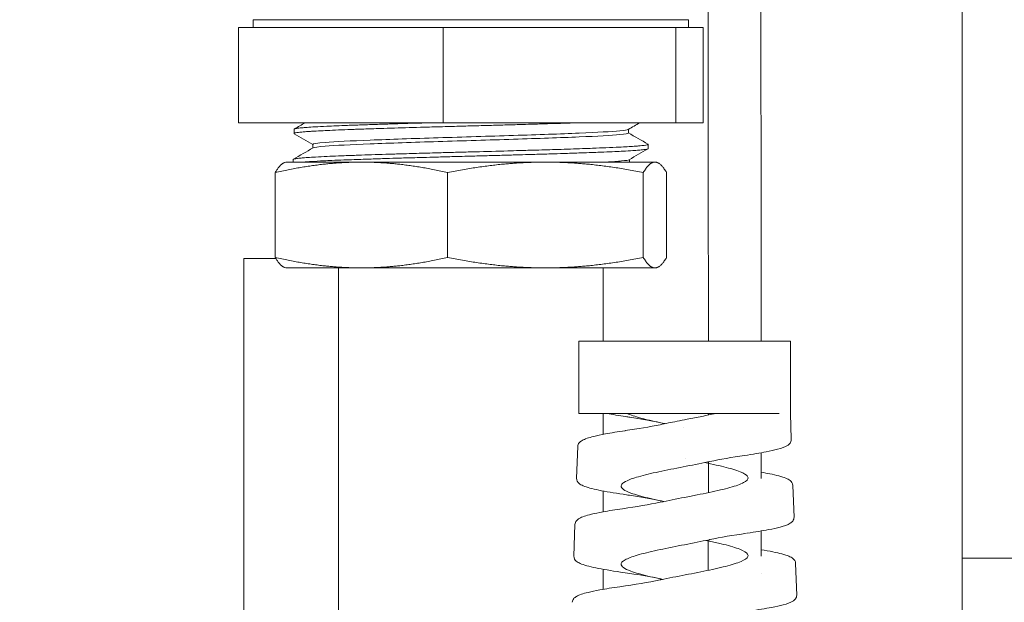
# Model space of a CAD drawing. Header units: inches. Extents: x 1 to 669, y 0 to 417.
# Tile 284 of 317: x 558.77 to 561.1, y 274.03 to 275.4. Entities that reach past the tile are written whole.
import ezdxf

# ---------------------------------------------------------------- set-up
doc = ezdxf.new("R2010")
doc.units = ezdxf.units.IN
doc.header["$LTSCALE"] = 12
doc.header["$MEASUREMENT"] = 0
doc.layers.add('D', color=2, linetype='CONTINUOUS')
doc.layers.add('X', color=1, linetype='CONTINUOUS')
doc.styles.get("Standard").update_dxf_attribs({"font": 'SIMPLEX.SHX', "width": 0.875})
doc.dimstyles.new('STANDARD$0', dxfattribs={"dimscale": 32, "dimtxt": 0.09375, "dimasz": 0.0625, "dimexe": 0.03125, "dimexo": 0.03125, "dimgap": 0.03125, "dimtad": 1, "dimtih": 1, "dimtoh": 1, "dimdec": 4, "dimzin": 12, "dimdsep": 46, "dimlunit": 5, "dimtxsty": 'Standard', "dimcen": -0.03125, "dimclrd": 256, "dimclre": 256, "dimclrt": 256, "dimadec": 0, "dimazin": 0, "dimtfac": 0.875, "dimtdec": 4, "dimtofl": 0, "dimtmove": 0, "dimatfit": 3, "dimfxl": 0, "dimtolj": 1, "dimtzin": 12, "dimlwd": 13, "dimlwe": 13, "dimarcsym": 0})

# ---------------------------------------------------------------- blocks, each defined once
blk = doc.blocks.new('*D19')
at = {"layer": 'D', "linetype": 'Continuous', "lineweight": 13}
for p, q in [((530.7712, 253.2758), (530.7712, 298.6089)), ((562.2712, 290.1057), (562.2712, 298.6089)), ((532.7712, 297.6089), (560.2712, 297.6089))]:
    blk.add_line(p, q, dxfattribs=at)
at = {"layer": 'D', "linetype": 'Continuous'}
for points in [[(532.7712, 297.9422), (532.7712, 297.2755), (530.7712, 297.6089)], [(560.2712, 297.9422), (560.2712, 297.2755), (562.2712, 297.6089)]]:
    blk.add_solid(points, dxfattribs=at)
at = {"layer": 'D', "linetype": 'Continuous', "lineweight": -3, "insert": (546.555, 301.6714), "char_height": 3, "attachment_point": 5}
blk.add_mtext('\\A1;31{\\H0.875x;\\S1/2;}{}{\\C2;%%p1}', dxfattribs=at)

msp = doc.modelspace()

# ---------------------------------------------------------------- linework, layer by layer
at = {"layer": 'X', "lineweight": 0}
for p, q in [((560.99918, 273.58506), (560.99918, 275.51061)), ((559.32448, 275.40293), (560.34943, 275.40293)), ((559.32448, 275.40293), (559.32448, 275.38446)), ((560.34943, 275.40293), (560.35248, 275.40293)), ((560.35248, 275.40293), (560.35248, 275.38446)), ((559.28931, 275.38446), (559.7732, 275.38446)), ((559.28931, 275.38446), (559.28931, 275.15946)), ((559.7732, 275.38446), (560.32237, 275.38446)), ((559.7732, 275.38446), (559.7732, 275.15946)), ((560.32237, 275.38446), (560.38765, 275.38446)), ((560.32237, 275.38446), (560.32237, 275.15946)), ((560.38765, 275.38446), (560.38765, 275.15946)), ((559.7732, 275.15946), (559.28931, 275.15946)), ((559.4209, 275.14411), (559.42059, 275.13411)), ((560.32237, 275.15946), (559.7732, 275.15946)), ((560.21074, 275.1352), (560.21074, 275.14382)), ((560.38765, 275.15946), (560.32237, 275.15946)), ((559.46509, 275.09976), (559.46509, 275.10839)), ((560.25718, 275.10839), (560.25749, 275.09841)), ((559.41868, 275.07269), (559.41848, 275.06646)), ((560.21296, 275.06646), (560.21296, 275.07239)), ((559.40098, 275.06646), (559.39837, 275.06551)), ((559.40098, 275.06646), (559.57981, 275.06646)), ((559.57981, 275.06646), (560.01471, 275.06646)), ((560.01471, 275.06646), (560.27338, 275.06646)), ((560.27598, 275.06646), (560.27338, 275.06646)), ((560.27598, 275.06646), (560.27859, 275.06551)), ((559.3761, 275.04183), (559.3761, 274.84109)), ((559.78352, 275.04183), (559.78352, 274.84109)), ((560.2459, 275.04183), (560.2459, 274.84109)), ((560.30087, 275.04183), (560.30087, 274.84109)), ((559.34965, 274.83876), (559.30199, 274.83876)), ((559.30199, 274.83876), (559.30199, 273.58506)), ((559.37752, 274.83876), (559.34965, 274.83876)), ((559.40098, 274.81646), (559.39837, 274.81741)), ((559.40098, 274.81646), (559.57981, 274.81646)), ((559.52598, 274.81646), (559.52598, 273.58506)), ((559.57981, 274.81646), (560.01471, 274.81646)), ((560.01471, 274.81646), (560.27338, 274.81646)), ((560.15098, 274.81646), (560.15098, 274.64297)), ((560.27338, 274.81646), (560.27598, 274.81646)), ((560.27598, 274.81646), (560.27859, 274.81741)), ((560.09362, 274.64297), (560.09358, 274.64297)), ((560.09358, 274.64297), (560.09358, 274.47257)), ((560.5934, 274.64297), (560.09362, 274.64297)), ((560.5934, 274.64297), (560.5934, 274.47257)), ((560.09362, 274.47257), (560.09358, 274.47257)), ((560.56664, 274.47257), (560.09362, 274.47257)), ((560.15098, 274.47257), (560.15098, 274.42316)), ((560.5934, 274.47257), (560.59553, 274.41152)), ((560.09085, 274.39427), (560.08824, 274.31952)), ((560.15098, 274.28933), (560.15098, 274.28933)), ((560.15098, 274.28931), (560.15098, 274.24013)), ((560.59935, 274.30228), (560.60196, 274.22751)), ((560.08442, 274.21029), (560.08181, 274.13549)), ((560.60578, 274.1181), (560.60839, 274.04348)), ((560.99918, 274.13028), (562.00125, 274.13028)), ((560.15098, 274.10439), (560.15098, 274.05702))]:
    msp.add_line(p, q, dxfattribs=at)
for points, knots in [([(560.39966, 274.64297), (560.39964, 274.70748), (560.3996, 274.77198), (560.39942, 274.95353), (560.39916, 275.07052), (560.39832, 275.54341), (560.40103, 275.90595), (560.41235, 276.57171), (560.41855, 276.89357), (560.43802, 278.14334), (560.44808, 279.0865), (560.46277, 280.00667)], [9.6958807, 9.6958807, 9.6958807, 9.6958807, 9.8894109, 9.8894109, 10.240625, 10.240625, 11.308796, 11.308796, 12.3313285, 12.3313285, 15.2061804, 15.2061804, 15.2061804, 15.2061804]), ([(560.58766, 279.99925), (560.5698, 278.87893), (560.55864, 277.72334), (560.53332, 276.33267), (560.52775, 276.04868), (560.52318, 275.51572), (560.5238, 275.27192), (560.5245, 274.90176), (560.52462, 274.77238), (560.52466, 274.64297)], [0.0316123, 0.0316123, 0.0316123, 0.0316123, 3.5314733, 3.5314733, 4.4268541, 4.4268541, 5.1498, 5.1498, 5.5379979, 5.5379979, 5.5379979, 5.5379979]), ([(560.09394, 275.15946), (560.09146, 275.15937), (560.08895, 275.15929), (560.07475, 275.15882), (560.06263, 275.15843), (560.04025, 275.15772), (560.03015, 275.15741), (560.00731, 275.15671), (559.99449, 275.15632), (559.97223, 275.15567), (559.96292, 275.15539), (559.94639, 275.15492), (559.93921, 275.15472), (559.92029, 275.1542), (559.90848, 275.15388), (559.88366, 275.15321), (559.87065, 275.15286), (559.8459, 275.15219), (559.83419, 275.15187), (559.80753, 275.15113), (559.79262, 275.15071), (559.7694, 275.15006), (559.76102, 275.14983), (559.74451, 275.14937), (559.73637, 275.14915), (559.70417, 275.14825), (559.68069, 275.14759), (559.64661, 275.14656), (559.63535, 275.14621), (559.61085, 275.14542), (559.59779, 275.14498), (559.57984, 275.14436), (559.57453, 275.14417), (559.56704, 275.14391), (559.56478, 275.14383), (559.55238, 275.14338), (559.54265, 275.14302), (559.52336, 275.14227), (559.51389, 275.14187), (559.49764, 275.14114), (559.49068, 275.1408), (559.47613, 275.14005), (559.46879, 275.13963), (559.45894, 275.139), (559.45586, 275.13879), (559.4509, 275.13844), (559.44892, 275.1383), (559.4434, 275.13788), (559.44013, 275.1376), (559.43304, 275.13692), (559.42963, 275.13652), (559.42519, 275.13583), (559.42375, 275.13555), (559.42131, 275.13488), (559.4206, 275.13449), (559.42058, 275.13392), (559.42074, 275.13373), (559.42106, 275.13355)], [-6.590665, -6.590665, -6.590665, -6.590665, -6.5666886, -6.5666886, -6.4559393, -6.4559393, -6.3686624, -6.3686624, -6.2626062, -6.2626062, -6.1879954, -6.1879954, -6.1314873, -6.1314873, -6.0399953, -6.0399953, -5.9404474, -5.9404474, -5.8511885, -5.8511885, -5.7371263, -5.7371263, -5.6723159, -5.6723159, -5.6085369, -5.6085369, -5.4179667, -5.4179667, -5.3206593, -5.3206593, -5.2005909, -5.2005909, -5.1487362, -5.1487362, -5.1260165, -5.1260165, -5.0228537, -5.0228537, -4.9108808, -4.9108808, -4.8174491, -4.8174491, -4.7017897, -4.7017897, -4.6447544, -4.6447544, -4.6037989, -4.6037989, -4.524618, -4.524618, -4.4104246, -4.4104246, -4.3309156, -4.3309156, -4.2251949, -4.2251949, -4.173456, -4.173456, -4.173456, -4.173456]), ([(559.4209, 275.14411), (559.42091, 275.14436), (559.42122, 275.1446), (559.4226, 275.14516), (559.42383, 275.14547), (559.4278, 275.14619), (559.4309, 275.14662), (559.43775, 275.14736), (559.44114, 275.14768), (559.44697, 275.14816), (559.44909, 275.14832), (559.4569, 275.14889), (559.46321, 275.14929), (559.47852, 275.15015), (559.48779, 275.15062), (559.51248, 275.15178), (559.52879, 275.15248), (559.55184, 275.15337), (559.5571, 275.15357), (559.56818, 275.15398), (559.57401, 275.15418), (559.5922, 275.1548), (559.60496, 275.15522), (559.62372, 275.15581), (559.62934, 275.15599), (559.64003, 275.15632), (559.64509, 275.15647), (559.67088, 275.15726), (559.69238, 275.1579), (559.72487, 275.15884), (559.73537, 275.15915), (559.74618, 275.15945), (559.74639, 275.15945), (559.7466, 275.15946)], [-1.5463011, -1.5463011, -1.5463011, -1.5463011, -1.4760522, -1.4760522, -1.388986, -1.388986, -1.2724591, -1.2724591, -1.1851047, -1.1851047, -1.1396026, -1.1396026, -1.0261899, -1.0261899, -0.8920712, -0.8920712, -0.7011743, -0.7011743, -0.6464783, -0.6464783, -0.5886798, -0.5886798, -0.4699581, -0.4699581, -0.4203293, -0.4203293, -0.376629, -0.376629, -0.2001728, -0.2001728, -0.1173093, -0.1173093, -0.1156851, -0.1156851, -0.1156851, -0.1156851]), ([(560.21022, 275.14352), (560.20839, 275.14246), (560.20176, 275.1414), (560.17096, 275.13852), (560.13758, 275.13669), (560.05053, 275.13304), (559.99694, 275.13121), (559.88165, 275.12756), (559.82005, 275.12573), (559.70277, 275.12208), (559.64719, 275.12025), (559.55466, 275.1166), (559.51779, 275.11477), (559.47509, 275.11143), (559.46509, 275.10991), (559.46509, 275.10839)], [0.839221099, 0.839221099, 0.839221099, 0.839221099, 0.84375, 0.84375, 0.8515625, 0.8515625, 0.859375, 0.859375, 0.8671875, 0.8671875, 0.875, 0.875, 0.8828125, 0.8828125, 0.889301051, 0.889301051, 0.889301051, 0.889301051]), ([(560.21074, 275.1352), (560.21074, 275.13394), (560.20391, 275.13268), (560.17096, 275.12959), (560.13758, 275.12776), (560.05053, 275.12411), (559.99694, 275.12228), (559.88165, 275.11863), (559.82005, 275.1168), (559.70277, 275.11315), (559.64719, 275.11132), (559.55466, 275.10767), (559.51779, 275.10584), (559.47764, 275.1027), (559.46788, 275.10138), (559.46561, 275.10006)], [0.838358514, 0.838358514, 0.838358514, 0.838358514, 0.84375, 0.84375, 0.8515625, 0.8515625, 0.859375, 0.859375, 0.8671875, 0.8671875, 0.875, 0.875, 0.8828125, 0.8828125, 0.888446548, 0.888446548, 0.888446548, 0.888446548]), ([(559.41868, 275.07269), (559.41869, 275.073), (559.41919, 275.07331), (559.42118, 275.07394), (559.42262, 275.07424), (559.42719, 275.07499), (559.43075, 275.07543), (559.43825, 275.07617), (559.44171, 275.07648), (559.44781, 275.07695), (559.45018, 275.07713), (559.45837, 275.07769), (559.46473, 275.07807), (559.48, 275.0789), (559.48915, 275.07935), (559.50737, 275.08019), (559.51617, 275.08057), (559.5373, 275.08144), (559.54993, 275.08194), (559.56878, 275.08262), (559.57438, 275.08282), (559.6007, 275.08371), (559.62277, 275.0844), (559.65729, 275.08544), (559.66883, 275.08579), (559.69619, 275.0866), (559.71215, 275.08707), (559.73697, 275.08777), (559.74564, 275.08802), (559.76692, 275.08861), (559.7796, 275.08895), (559.80552, 275.08964), (559.81875, 275.08999), (559.83774, 275.0905), (559.84348, 275.09066), (559.87487, 275.09151), (559.90039, 275.09222), (559.93486, 275.09319), (559.94417, 275.09345), (559.9667, 275.09409), (559.97981, 275.09446), (560.01033, 275.09533), (560.02748, 275.09583), (560.06437, 275.09698), (560.08372, 275.09763), (560.11027, 275.09857), (560.1184, 275.09887), (560.13722, 275.09957), (560.14763, 275.09997), (560.16875, 275.10084), (560.17923, 275.10131), (560.20265, 275.10247), (560.21456, 275.10317), (560.22815, 275.10414), (560.23162, 275.1044), (560.24022, 275.10513), (560.2447, 275.10557), (560.25093, 275.10638), (560.25305, 275.10673), (560.256, 275.10744), (560.25685, 275.1078), (560.25728, 275.10842), (560.25714, 275.10867), (560.2567, 275.10893)], [-3.5143576, -3.5143576, -3.5143576, -3.5143576, -3.4241733, -3.4241733, -3.3368769, -3.3368769, -3.2149127, -3.2149127, -3.131223, -3.131223, -3.0828498, -3.0828498, -2.9730159, -2.9730159, -2.8436588, -2.8436588, -2.7370519, -2.7370519, -2.602014, -2.602014, -2.546787, -2.546787, -2.3474866, -2.3474866, -2.2507192, -2.2507192, -2.1224715, -2.1224715, -2.0546215, -2.0546215, -1.9568766, -1.9568766, -1.8558476, -1.8558476, -1.81209, -1.81209, -1.6165437, -1.6165437, -1.543445, -1.543445, -1.4379078, -1.4379078, -1.2931631, -1.2931631, -1.1150672, -1.1150672, -1.0327448, -1.0327448, -0.9175081, -0.9175081, -0.7842142, -0.7842142, -0.5913968, -0.5913968, -0.5170667, -0.5170667, -0.3882683, -0.3882683, -0.2868143, -0.2868143, -0.187533, -0.187533, -0.1163407, -0.1163407, -0.1163407, -0.1163407]), ([(560.25749, 275.09841), (560.2575, 275.09813), (560.25712, 275.09785), (560.25539, 275.09721), (560.25382, 275.09685), (560.24897, 275.09605), (560.24538, 275.09561), (560.23908, 275.09499), (560.23712, 275.09481), (560.23086, 275.09428), (560.22614, 275.09394), (560.21409, 275.09316), (560.20638, 275.09271), (560.1919, 275.09195), (560.18559, 275.09164), (560.17069, 275.09094), (560.16192, 275.09055), (560.14645, 275.0899), (560.14005, 275.08965), (560.12842, 275.0892), (560.12328, 275.08901), (560.11007, 275.08854), (560.10184, 275.08825), (560.08181, 275.08758), (560.06979, 275.08719), (560.04763, 275.08649), (560.03766, 275.08618), (560.01519, 275.08549), (560.00262, 275.08511), (559.98015, 275.08444), (559.97039, 275.08416), (559.9533, 275.08367), (559.94603, 275.08347), (559.92664, 275.08294), (559.91443, 275.08261), (559.88871, 275.08192), (559.87518, 275.08155), (559.84928, 275.08085), (559.83692, 275.08051), (559.81567, 275.07993), (559.80677, 275.07968), (559.78589, 275.0791), (559.77393, 275.07877), (559.75519, 275.07825), (559.74836, 275.07806), (559.73147, 275.0776), (559.72147, 275.07732), (559.69719, 275.07665), (559.68306, 275.07625), (559.6588, 275.07553), (559.64854, 275.07522), (559.62638, 275.07453), (559.6146, 275.07415), (559.59463, 275.07348), (559.58628, 275.0732), (559.57282, 275.07273), (559.56758, 275.07255), (559.55418, 275.07208), (559.5462, 275.07179), (559.5285, 275.07111), (559.519, 275.07073), (559.50357, 275.07007), (559.49739, 275.06978), (559.48009, 275.06894), (559.46989, 275.06838), (559.45822, 275.06765), (559.45559, 275.06748), (559.44885, 275.06702), (559.44499, 275.06674), (559.44151, 275.06646)], [-6.2196921, -6.2196921, -6.2196921, -6.2196921, -6.1402313, -6.1402313, -6.0408282, -6.0408282, -5.9181638, -5.9181638, -5.8683889, -5.8683889, -5.7704226, -5.7704226, -5.6434811, -5.6434811, -5.555875, -5.555875, -5.4486346, -5.4486346, -5.3776522, -5.3776522, -5.3238086, -5.3238086, -5.2424059, -5.2424059, -5.1313434, -5.1313434, -5.044314, -5.044314, -4.939413, -4.939413, -4.8606647, -4.8606647, -4.8032249, -4.8032249, -4.7083969, -4.7083969, -4.6047866, -4.6047866, -4.5106517, -4.5106517, -4.4426964, -4.4426964, -4.3506994, -4.3506994, -4.2974881, -4.2974881, -4.2184126, -4.2184126, -4.103393, -4.103393, -4.0163445, -4.0163445, -3.9114001, -3.9114001, -3.8326018, -3.8326018, -3.7807068, -3.7807068, -3.6971354, -3.6971354, -3.5879617, -3.5879617, -3.5086466, -3.5086466, -3.3541366, -3.3541366, -3.3060893, -3.3060893, -3.2251219, -3.2251219, -3.2251219, -3.2251219]), ([(560.21244, 275.07209), (560.21072, 275.0711), (560.20473, 275.0701), (560.18554, 275.06822), (560.17326, 275.06734), (560.15812, 275.06646)], [0.9410513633, 0.9410513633, 0.9410513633, 0.9410513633, 0.9453125, 0.9453125, 0.9490835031, 0.9490835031, 0.9490835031, 0.9490835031]), ([(560.29731, 274.44851), (560.29299, 274.44939), (560.28873, 274.45029), (560.26791, 274.45473), (560.25271, 274.45824), (560.23301, 274.46359), (560.22697, 274.46539), (560.21628, 274.46899), (560.21164, 274.47078), (560.20776, 274.47257)], [-2.26646546, -2.26646546, -2.26646546, -2.26646546, -2.23107112, -2.23107112, -2.09065277, -2.09065277, -2.01910687, -2.01910687, -1.94804842, -1.94804842, -1.94804842, -1.94804842]), ([(560.41685, 274.47257), (560.40651, 274.47027), (560.39553, 274.46797), (560.37279, 274.46338), (560.36111, 274.46109), (560.34138, 274.45725), (560.33341, 274.45569), (560.31168, 274.45142), (560.2982, 274.44873), (560.28542, 274.44604)], [-0.35331196, -0.35331196, -0.35331196, -0.35331196, -0.26134201, -0.26134201, -0.16988439, -0.16988439, -0.10805298, -0.10805298, -0.000001, -0.000001, -0.000001, -0.000001]), ([(560.28376, 274.45134), (560.26332, 274.45572), (560.23928, 274.45986), (560.21094, 274.46421), (560.20793, 274.46466), (560.20489, 274.46512)], [0, 0, 0, 0, 0.089179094, 0.089179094, 0.099690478, 0.099690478, 0.099690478, 0.099690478]), ([(560.09085, 274.39427), (560.09097, 274.39775), (560.09253, 274.4009), (560.09632, 274.4055), (560.0986, 274.40712), (560.10779, 274.41244), (560.1168, 274.41532), (560.13684, 274.4203), (560.14603, 274.42225), (560.16998, 274.42675), (560.18577, 274.42932), (560.20298, 274.43186)], [0, 0, 0, 0, 0.02497453, 0.02497453, 0.05264027, 0.05264027, 0.12618154, 0.12618154, 0.17406482, 0.17406482, 0.23734995, 0.23734995, 0.23734995, 0.23734995]), ([(560.59554, 274.41151), (560.59566, 274.40804), (560.59428, 274.40467), (560.59071, 274.39994), (560.58858, 274.39832), (560.58043, 274.39323), (560.57283, 274.39059), (560.55515, 274.38581), (560.54629, 274.38382), (560.52165, 274.37899), (560.50429, 274.37612), (560.48513, 274.37328)], [0, 0, 0, 0, 0.02489522, 0.02489522, 0.05092724, 0.05092724, 0.11738318, 0.11738318, 0.1663814, 0.1663814, 0.23734695, 0.23734695, 0.23734695, 0.23734695]), ([(560.1936, 274.30138), (560.19384, 274.30412), (560.19604, 274.30684), (560.20417, 274.3123), (560.21003, 274.31501), (560.22258, 274.31954), (560.22834, 274.32136), (560.24834, 274.32705), (560.26465, 274.33089), (560.29176, 274.3367), (560.30118, 274.33863), (560.33014, 274.34444), (560.3501, 274.34829), (560.37931, 274.3541), (560.38886, 274.35603), (560.39983, 274.35834), (560.40157, 274.35871), (560.4033, 274.35908)], [-0.76360675, -0.76360675, -0.76360675, -0.76360675, -0.65505464, -0.65505464, -0.54747241, -0.54747241, -0.47530795, -0.47530795, -0.32183207, -0.32183207, -0.24499179, -0.24499179, -0.09145983, -0.09145983, -0.01462632, -0.01462632, -0.000001, -0.000001, -0.000001, -0.000001]), ([(560.39108, 274.35651), (560.39346, 274.35602), (560.39583, 274.35553), (560.41648, 274.35121), (560.43321, 274.34742), (560.45451, 274.34167), (560.46094, 274.33974), (560.47783, 274.33398), (560.48578, 274.33018), (560.49207, 274.32442), (560.49321, 274.3225), (560.49371, 274.31673), (560.49014, 274.31292), (560.47551, 274.30519), (560.46454, 274.30134), (560.44366, 274.29553), (560.43607, 274.29362), (560.41139, 274.2878), (560.3928, 274.28394), (560.36353, 274.27813), (560.35368, 274.27621), (560.3238, 274.2704), (560.30399, 274.26653), (560.2855, 274.26263), (560.28546, 274.26262), (560.28543, 274.26262)], [-1.9937585, -1.9937585, -1.9937585, -1.9937585, -1.974217, -1.974217, -1.8215409, -1.8215409, -1.7447932, -1.7447932, -1.5917921, -1.5917921, -1.5150878, -1.5150878, -1.3617925, -1.3617925, -1.2069108, -1.2069108, -1.1302171, -1.1302171, -0.9751061, -0.9751061, -0.8984274, -0.8984274, -0.7431388, -0.7431388, -0.7428238, -0.7428238, -0.7428238, -0.7428238]), ([(560.52461, 274.33373), (560.53183, 274.33247), (560.53857, 274.33121), (560.56098, 274.32664), (560.57362, 274.32336), (560.58662, 274.31803), (560.58997, 274.31633), (560.59597, 274.31149), (560.59917, 274.30754), (560.59935, 274.30228)], [0.05007418, 0.05007418, 0.05007418, 0.05007418, 0.08159211, 0.08159211, 0.16423538, 0.16423538, 0.20102171, 0.20102171, 0.23880208, 0.23880208, 0.23880208, 0.23880208]), ([(560.19856, 274.28148), (560.17656, 274.28471), (560.15693, 274.28799), (560.12511, 274.29457), (560.11271, 274.29784), (560.1001, 274.30326), (560.09689, 274.30496), (560.09108, 274.30999), (560.08805, 274.31431), (560.08824, 274.31951)], [0, 0, 0, 0, 0.08186672, 0.08186672, 0.16481645, 0.16481645, 0.20102256, 0.20102256, 0.23833074, 0.23833074, 0.23833074, 0.23833074]), ([(560.29453, 274.26451), (560.29051, 274.26535), (560.28654, 274.26618), (560.27359, 274.26896), (560.26496, 274.27089), (560.24083, 274.27668), (560.22718, 274.2805), (560.20896, 274.28719), (560.20304, 274.29002), (560.19522, 274.29571), (560.19336, 274.29854), (560.1936, 274.30138)], [-2.44379295, -2.44379295, -2.44379295, -2.44379295, -2.41063638, -2.41063638, -2.33375166, -2.33375166, -2.18112759, -2.18112759, -2.06852488, -2.06852488, -1.95579024, -1.95579024, -1.95579024, -1.95579024]), ([(560.28365, 274.2668), (560.26297, 274.27122), (560.2387, 274.27539), (560.20836, 274.28003), (560.20352, 274.28075), (560.19863, 274.28147)], [0, 0, 0, 0, 0.08996228, 0.08996228, 0.10679831, 0.10679831, 0.10679831, 0.10679831]), ([(560.08442, 274.21029), (560.08454, 274.21377), (560.08613, 274.21692), (560.08989, 274.22145), (560.09215, 274.22305), (560.10143, 274.22842), (560.11068, 274.23131), (560.13126, 274.23631), (560.14068, 274.23825), (560.16464, 274.24263), (560.18005, 274.24509), (560.19683, 274.24753)], [0.00001697, 0.00001697, 0.00001697, 0.00001697, 0.02524029, 0.02524029, 0.05298476, 0.05298476, 0.12904698, 0.12904698, 0.17819899, 0.17819899, 0.2404292, 0.2404292, 0.2404292, 0.2404292]), ([(560.60196, 274.22751), (560.60208, 274.22405), (560.60071, 274.22072), (560.59719, 274.21603), (560.59507, 274.21441), (560.58689, 274.2093), (560.57922, 274.20671), (560.56133, 274.20195), (560.55228, 274.19995), (560.52759, 274.19519), (560.51052, 274.19241), (560.49166, 274.18967)], [0, 0, 0, 0, 0.02492253, 0.02492253, 0.05120392, 0.05120392, 0.1190747, 0.1190747, 0.16948984, 0.16948984, 0.23999845, 0.23999845, 0.23999845, 0.23999845]), ([(560.1936, 274.11681), (560.19377, 274.11867), (560.19483, 274.12053), (560.19874, 274.12426), (560.20159, 274.12613), (560.21259, 274.13169), (560.22311, 274.13536), (560.25028, 274.14297), (560.267, 274.14685), (560.29456, 274.15271), (560.30402, 274.15464), (560.3333, 274.1605), (560.35349, 274.16437), (560.38278, 274.17023), (560.39225, 274.17216), (560.40202, 274.17424), (560.40266, 274.17438), (560.40331, 274.17451)], [-0.76381974, -0.76381974, -0.76381974, -0.76381974, -0.69012103, -0.69012103, -0.61597026, -0.61597026, -0.46957012, -0.46957012, -0.31416445, -0.31416445, -0.2374491, -0.2374491, -0.08220101, -0.08220101, -0.00547243, -0.00547243, -0.000001, -0.000001, -0.000001, -0.000001]), ([(560.39384, 274.17252), (560.4042, 274.17038), (560.41415, 274.16824), (560.43189, 274.16415), (560.43973, 274.16222), (560.46117, 274.15645), (560.47261, 274.15266), (560.48869, 274.14491), (560.49305, 274.14105), (560.49354, 274.13522), (560.49273, 274.13329), (560.48738, 274.12752), (560.48004, 274.12372), (560.46396, 274.11796), (560.45777, 274.11604), (560.43711, 274.11027), (560.42072, 274.10647), (560.39353, 274.10071), (560.38407, 274.09879), (560.35509, 274.09302), (560.33518, 274.08921), (560.30608, 274.08345), (560.29656, 274.08153), (560.28672, 274.07947), (560.28606, 274.07933), (560.2854, 274.07919)], [-1.9937675, -1.9937675, -1.9937675, -1.9937675, -1.9079429, -1.9079429, -1.8309521, -1.8309521, -1.678018, -1.678018, -1.5223946, -1.5223946, -1.44543, -1.44543, -1.2925756, -1.2925756, -1.215678, -1.215678, -1.0627818, -1.0627818, -0.9859415, -0.9859415, -0.8328644, -0.8328644, -0.7560721, -0.7560721, -0.7505182, -0.7505182, -0.7505182, -0.7505182]), ([(560.5245, 274.15056), (560.53449, 274.1489), (560.54366, 274.14725), (560.56816, 274.1423), (560.5808, 274.13903), (560.59352, 274.13371), (560.59672, 274.13206), (560.6025, 274.12733), (560.6056, 274.12345), (560.60578, 274.11829)], [0.04130226, 0.04130226, 0.04130226, 0.04130226, 0.08372726, 0.08372726, 0.1683543, 0.1683543, 0.20453388, 0.20453388, 0.24165661, 0.24165661, 0.24165661, 0.24165661]), ([(560.19217, 274.09785), (560.16973, 274.10109), (560.14983, 274.10437), (560.11772, 274.11097), (560.10538, 274.11424), (560.09311, 274.11963), (560.09006, 274.12128), (560.0845, 274.12621), (560.08163, 274.13045), (560.08181, 274.13549)], [0, 0, 0, 0, 0.08426887, 0.08426887, 0.16938336, 0.16938336, 0.20465905, 0.20465905, 0.24098446, 0.24098446, 0.24098446, 0.24098446]), ([(560.28371, 274.08222), (560.26327, 274.08659), (560.23925, 274.09073), (560.20682, 274.09571), (560.19956, 274.09678), (560.19221, 274.09784)], [0, 0, 0, 0, 0.08903117, 0.08903117, 0.11408102, 0.11408102, 0.11408102, 0.11408102]), ([(560.29176, 274.08052), (560.28873, 274.08115), (560.28573, 274.08178), (560.27367, 274.08437), (560.26499, 274.08632), (560.24072, 274.09214), (560.227, 274.09598), (560.20884, 274.10268), (560.20299, 274.10549), (560.19716, 274.10973), (560.19572, 274.11115), (560.19388, 274.11398), (560.19348, 274.1154), (560.1936, 274.11681)], [-2.4436674, -2.4436674, -2.4436674, -2.4436674, -2.41852188, -2.41852188, -2.34120631, -2.34120631, -2.18765078, -2.18765078, -2.0758199, -2.0758199, -2.01945641, -2.01945641, -1.96342808, -1.96342808, -1.96342808, -1.96342808]), ([(560.07799, 274.02633), (560.07811, 274.02976), (560.07966, 274.03287), (560.08336, 274.03734), (560.08556, 274.03889), (560.09448, 274.04408), (560.10332, 274.04688), (560.1233, 274.05179), (560.13274, 274.05374), (560.15716, 274.05818), (560.17313, 274.06069), (560.19061, 274.06319)], [0, 0, 0, 0, 0.02482604, 0.02482604, 0.05225137, 0.05225137, 0.12722478, 0.12722478, 0.17779091, 0.17779091, 0.24315548, 0.24315548, 0.24315548, 0.24315548]), ([(560.60839, 274.04348), (560.60851, 274.04004), (560.60714, 274.03675), (560.60364, 274.03208), (560.60154, 274.03049), (560.59348, 274.02548), (560.58604, 274.02297), (560.56838, 274.01826), (560.55925, 274.01626), (560.53435, 274.01152), (560.5171, 274.00876), (560.49802, 274.00603)], [0, 0, 0, 0, 0.02488475, 0.02488475, 0.05134115, 0.05134115, 0.11892251, 0.11892251, 0.17071375, 0.17071375, 0.24269223, 0.24269223, 0.24269223, 0.24269223])]:
    msp.add_open_spline(points, degree=3, knots=knots, dxfattribs=at)
for points in [[(559.42135, 275.14462), (559.4299, 275.14957), (559.43846, 275.15451), (559.44702, 275.15946)], [(560.23779, 275.15946), (560.2286, 275.15415), (560.21941, 275.14883), (560.21022, 275.14352)], [(559.46509, 275.10809), (559.45041, 275.11658), (559.43574, 275.12506), (559.42106, 275.13355)], [(560.21074, 275.1355), (560.22606, 275.12664), (560.24138, 275.11779), (560.2567, 275.10893)], [(559.41912, 275.07319), (559.43462, 275.08215), (559.45011, 275.0911), (559.46561, 275.10006)], [(560.25703, 275.09787), (560.24217, 275.08928), (560.2273, 275.08069), (560.21244, 275.07209)], [(560.20461, 274.46516), (560.18815, 274.46762), (560.17302, 274.4701), (560.15989, 274.47257)], [(560.39966, 274.46886), (560.39966, 274.4701), (560.39966, 274.47134), (560.39966, 274.47257)], [(560.20328, 274.4319), (560.23308, 274.43629), (560.26155, 274.441), (560.28542, 274.44604)], [(560.20461, 274.46516), (560.2047, 274.46514), (560.2048, 274.46513), (560.20489, 274.46512)], [(560.20298, 274.43186), (560.20308, 274.43187), (560.20318, 274.43189), (560.20329, 274.4319)], [(560.34045, 274.43991), (560.34045, 274.43991), (560.34044, 274.43991), (560.34044, 274.43991)], [(560.59553, 274.41151), (560.59553, 274.41151), (560.59553, 274.41152), (560.59553, 274.41152)], [(560.48509, 274.37328), (560.45528, 274.36886), (560.42696, 274.36413), (560.4033, 274.35908)], [(560.48513, 274.37328), (560.48512, 274.37328), (560.48511, 274.37328), (560.48509, 274.37328)], [(560.52463, 274.37967), (560.52462, 274.3595), (560.52461, 274.33932), (560.5246, 274.31914)], [(560.34486, 274.36568), (560.34487, 274.36568), (560.34487, 274.36568), (560.34487, 274.36568)], [(560.39959, 274.28543), (560.3996, 274.30972), (560.39962, 274.334), (560.39963, 274.3583)], [(560.19856, 274.28148), (560.19858, 274.28148), (560.19861, 274.28147), (560.19863, 274.28147)], [(560.19704, 274.24756), (560.22917, 274.25221), (560.25992, 274.25723), (560.28543, 274.26262)], [(560.19683, 274.24753), (560.1969, 274.24754), (560.19697, 274.24755), (560.19704, 274.24756)], [(560.49007, 274.18944), (560.45844, 274.18482), (560.42826, 274.17984), (560.40331, 274.17451)], [(560.49166, 274.18967), (560.49165, 274.18967), (560.49164, 274.18967), (560.49163, 274.18967)], [(560.52453, 274.19481), (560.52452, 274.17501), (560.5245, 274.1552), (560.52449, 274.13539)], [(560.39947, 274.10197), (560.39949, 274.12589), (560.3995, 274.14979), (560.39952, 274.17371)], [(560.19217, 274.09785), (560.19219, 274.09785), (560.1922, 274.09784), (560.19221, 274.09784)], [(560.52446, 274.09452), (560.52446, 274.09452), (560.52446, 274.09451), (560.52446, 274.09451)], [(560.19065, 274.0632), (560.2252, 274.06813), (560.25832, 274.07346), (560.2854, 274.07919)], [(560.19061, 274.06319), (560.19062, 274.06319), (560.19064, 274.06319), (560.19065, 274.0632)]]:
    msp.add_open_spline(points, degree=3, dxfattribs=at)
for points, weights in [([(559.3761, 275.04183), (559.48526, 275.06646), (559.57981, 275.06646)], [1.77158221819, 1.90861457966, 1.90861457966]), ([(559.39837, 275.06551), (559.388, 275.06173), (559.3761, 275.04183)], [1.90293232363, 1.88071022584, 1.77158221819]), ([(559.57981, 275.06646), (559.67435, 275.06646), (559.78352, 275.04183)], [1.90861457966, 1.90861457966, 1.77158221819]), ([(559.78352, 275.04183), (559.90741, 275.06646), (560.01471, 275.06646)], [1.77158221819, 1.90861457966, 1.90861457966]), ([(560.01471, 275.06646), (560.12201, 275.06646), (560.2459, 275.04183)], [1.90861457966, 1.90861457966, 1.77158221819]), ([(560.2459, 275.04183), (560.26063, 275.06646), (560.27338, 275.06646)], [1.77158221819, 1.90861457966, 1.90861457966]), ([(560.27338, 275.06646), (560.28614, 275.06646), (560.30087, 275.04183)], [1.90861457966, 1.90861457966, 1.77158221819]), ([(559.3761, 274.84109), (559.388, 274.82118), (559.39837, 274.81741)], [1.77158221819, 1.88071022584, 1.90293232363]), ([(559.57981, 274.81646), (559.48526, 274.81646), (559.3761, 274.84109)], [1.90861457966, 1.90861457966, 1.77158221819]), ([(559.78352, 274.84109), (559.67435, 274.81646), (559.57981, 274.81646)], [1.77158221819, 1.90861457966, 1.90861457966]), ([(560.01471, 274.81646), (559.90741, 274.81646), (559.78352, 274.84109)], [1.90861457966, 1.90861457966, 1.77158221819]), ([(560.2459, 274.84109), (560.12201, 274.81646), (560.01471, 274.81646)], [1.77158221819, 1.90861457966, 1.90861457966]), ([(560.27338, 274.81646), (560.26063, 274.81646), (560.2459, 274.84109)], [1.90861457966, 1.90861457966, 1.77158221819]), ([(560.30087, 274.84109), (560.28614, 274.81646), (560.27338, 274.81646)], [1.77158221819, 1.90861457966, 1.90861457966])]:
    msp.add_rational_spline(points, weights, degree=2, dxfattribs=at)

# ---------------------------------------------------------------- dimensions: what is measured, and where the dimension line sits
at = {"layer": 'D', "linetype": 'Continuous', "lineweight": -3}
dim = msp.add_linear_dim(base=(562.27125, 297.60886), p1=(530.77125, 252.27576), p2=(562.27125, 289.1057), text='<>{}{\\C2;%%p1}', dimstyle='STANDARD$0', override={"dimdec": 1, "dimtp": 1, "dimtm": 1, "dimarcsym": 1}, dxfattribs=at)
dim.commit()
dim.dimension.update_dxf_attribs({"geometry": '*D19', "text_midpoint": (546.555, 297.60886), "dimtype": 160})

doc.saveas('drawing.dxf')
